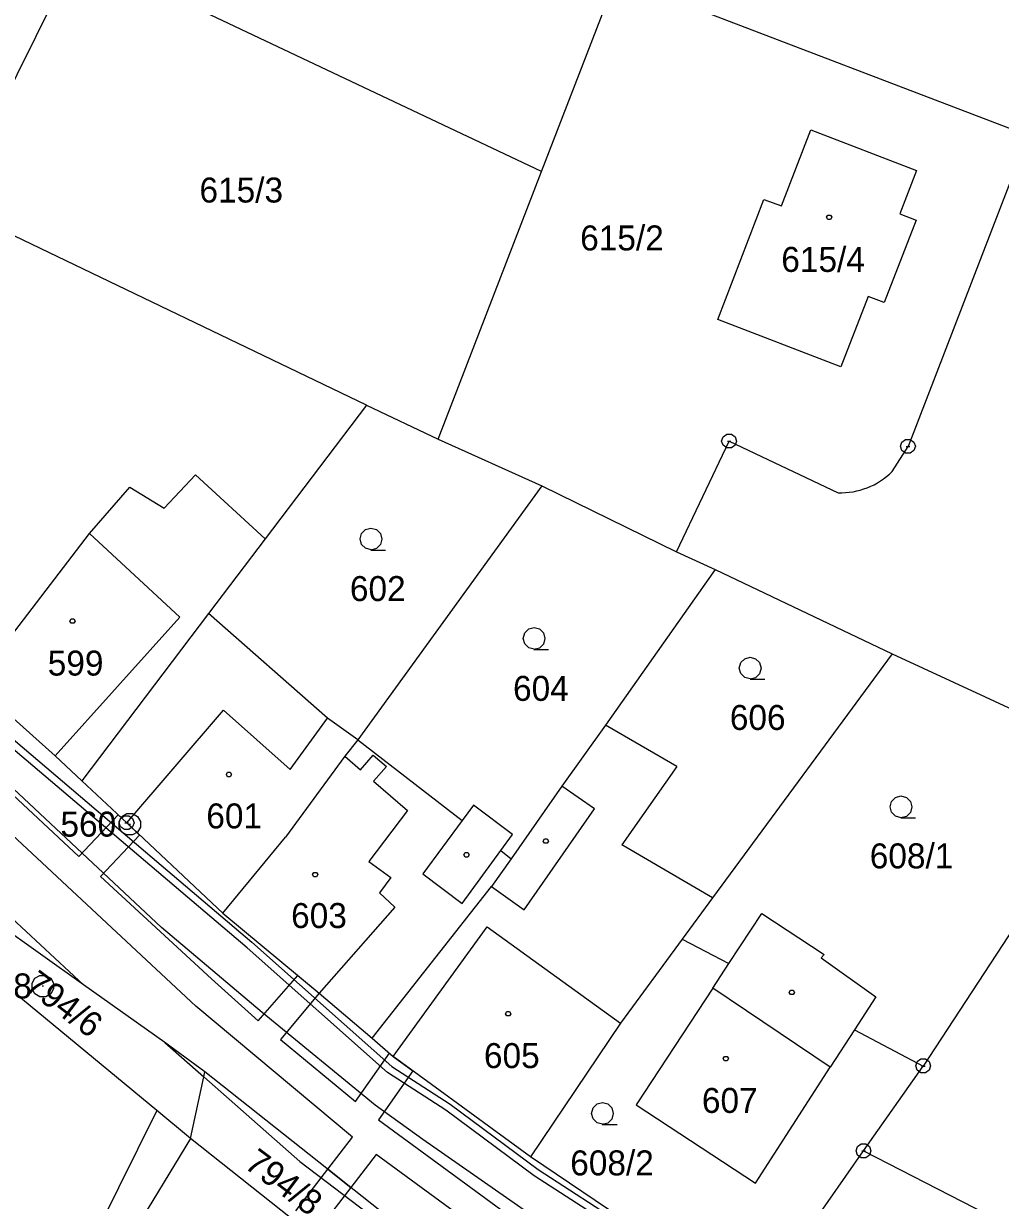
# Model space of a CAD drawing. Extents: x -759060 to -757386, y -1172273 to -1170948.
# Drawn here: x -758247.7 to -758181.3, y -1171511 to -1171430.9 of the extents above; entities that cross this region are included whole.
import ezdxf

# ---------------------------------------------------------------- set-up
doc = ezdxf.new("R2010")
doc.units = 0
for name, color, linetype in [('Vrstva 1', 7, 'Continuous'), ('Vrstva 12', 7, 'Continuous'), ('Vrstva 13', 7, 'Continuous'), ('Vrstva 2', 7, 'Continuous'), ('Vrstva 3', 7, 'Continuous'), ('Vrstva 4', 7, 'Continuous'), ('Vrstva 5', 7, 'Continuous'), ('Vrstva 8', 7, 'Continuous')]:
    doc.layers.add(name, color=color, linetype=linetype)

msp = doc.modelspace()

# ---------------------------------------------------------------- linework, layer by layer
at = {"layer": 'Vrstva 1'}
for p, q in [((-758244.03, -1171426.01), (-758252.61, -1171443.29)), ((-758212.47, -1171440.95), (-758244.03, -1171426.01)), ((-758212.47, -1171440.95), (-758207.39, -1171427.77)), ((-758207.39, -1171427.77), (-758179.37, -1171438.48)), ((-758196.14, -1171443.29), (-758194.15, -1171438.12)), ((-758194.15, -1171438.12), (-758186.96, -1171440.89)), ((-758179.37, -1171438.48), (-758187.54, -1171459.66)), ((-758219.5, -1171459.17), (-758212.47, -1171440.95)), ((-758186.96, -1171440.89), (-758188.09, -1171443.83)), ((-758200.49, -1171451.01), (-758197.34, -1171442.85)), ((-758197.34, -1171442.85), (-758196.14, -1171443.29)), ((-758224.39, -1171456.86), (-758252.61, -1171443.29)), ((-758188.09, -1171443.83), (-758186.98, -1171444.27)), ((-758186.98, -1171444.27), (-758189.16, -1171449.86)), ((-758190.25, -1171449.45), (-758192.1, -1171454.25)), ((-758189.16, -1171449.86), (-758190.25, -1171449.45)), ((-758192.1, -1171454.25), (-758200.49, -1171451.01)), ((-758224.39, -1171456.86), (-758231.28, -1171465.94)), ((-758224.39, -1171456.86), (-758219.5, -1171459.17)), ((-758219.5, -1171459.17), (-758212.45, -1171462.33)), ((-758203.3, -1171466.82), (-758199.71, -1171459.3)), ((-758199.71, -1171459.3), (-758192.3, -1171462.81)), ((-758188.61, -1171461.37), (-758187.54, -1171459.66)), ((-758238.16, -1171463.86), (-758236.01, -1171461.58)), ((-758236.01, -1171461.58), (-758231.28, -1171465.94)), ((-758212.45, -1171462.33), (-758224.97, -1171479.62)), ((-758212.45, -1171462.33), (-758203.3, -1171466.82)), ((-758243.22, -1171465.58), (-758240.48, -1171462.44)), ((-758240.48, -1171462.44), (-758238.16, -1171463.86)), ((-758251.06, -1171475.79), (-758243.22, -1171465.58)), ((-758231.28, -1171465.94), (-758235.14, -1171471.03)), ((-758203.3, -1171466.82), (-758200.67, -1171468.04)), ((-758200.67, -1171468.04), (-758208.13, -1171478.62)), ((-758200.67, -1171468.04), (-758188.62, -1171473.76)), ((-758235.14, -1171471.03), (-758243.76, -1171482.41)), ((-758227.03, -1171478.15), (-758235.14, -1171471.03)), ((-758238.33, -1171492.4), (-758257.85, -1171474.13)), ((-758188.62, -1171473.76), (-758200.84, -1171490.38)), ((-758188.62, -1171473.76), (-758182.3, -1171476.7)), ((-758267.19, -1171474.45), (-758243.63, -1171496.29)), ((-758251.06, -1171475.79), (-758245.56, -1171480.71)), ((-758182.3, -1171476.7), (-758172.95, -1171481.06)), ((-758224.97, -1171479.62), (-758227.03, -1171478.15)), ((-758208.13, -1171478.62), (-758211.09, -1171482.77)), ((-758203.26, -1171481.43), (-758208.13, -1171478.62)), ((-758224.97, -1171479.62), (-758225.85, -1171480.73)), ((-758224.97, -1171479.62), (-758217.88, -1171485.12)), ((-758245.56, -1171480.71), (-758243.76, -1171482.41)), ((-758225.85, -1171480.73), (-758229.89, -1171486.25)), ((-758203.26, -1171481.43), (-758207.02, -1171486.77)), ((-758172.95, -1171481.06), (-758186.5, -1171501.82)), ((-758243.76, -1171482.41), (-758240.7, -1171485.27)), ((-758211.09, -1171482.77), (-758214.54, -1171487.71)), ((-758217.11, -1171484.07), (-758217.88, -1171485.12)), ((-758214.45, -1171486.07), (-758217.11, -1171484.07)), ((-758240.7, -1171485.27), (-758234.16, -1171491.42)), ((-758234.16, -1171491.42), (-758229.89, -1171486.25)), ((-758215.25, -1171487.16), (-758214.45, -1171486.07)), ((-758215.25, -1171487.16), (-758214.54, -1171487.71)), ((-758200.84, -1171490.38), (-758207.02, -1171486.77)), ((-758214.54, -1171487.71), (-758215.87, -1171489.6)), ((-758243.63, -1171496.29), (-758254.81, -1171488.35)), ((-758238.66, -1171504.85), (-758256.51, -1171490.1)), ((-758223.99, -1171499.92), (-758215.87, -1171489.6)), ((-758200.84, -1171490.38), (-758202.9, -1171493.18)), ((-758234.16, -1171491.42), (-758227.6, -1171496.86)), ((-758199.72, -1171494.85), (-758197.48, -1171491.44)), ((-758197.48, -1171491.44), (-758193.24, -1171494.23)), ((-758231.48, -1171498.17), (-758238.33, -1171492.4)), ((-758202.9, -1171493.18), (-758207.11, -1171498.9)), ((-758202.9, -1171493.18), (-758199.72, -1171494.85)), ((-758193.24, -1171494.23), (-758193.45, -1171494.45)), ((-758200.81, -1171496.51), (-758199.72, -1171494.85)), ((-758193.45, -1171494.45), (-758189.74, -1171497.11)), ((-758238.11, -1171500.21), (-758243.63, -1171496.29)), ((-758200.81, -1171496.51), (-758206.03, -1171504.46)), ((-758227.6, -1171496.86), (-758223.99, -1171499.92)), ((-758189.74, -1171497.11), (-758191.19, -1171499.35)), ((-758223.8, -1171504.48), (-758231.48, -1171498.17)), ((-758207.11, -1171498.9), (-758213.22, -1171507.99)), ((-758223.99, -1171499.92), (-758222.57, -1171501.18)), ((-758191.19, -1171499.35), (-758192.83, -1171501.89)), ((-758191.19, -1171499.35), (-758186.5, -1171501.82)), ((-758235.38, -1171502.21), (-758238.11, -1171500.21)), ((-758213.22, -1171507.99), (-758222.57, -1171501.18)), ((-758235.45, -1171502.55), (-758235.38, -1171502.21)), ((-758222.27, -1171512.61), (-758235.38, -1171502.21)), ((-758197.92, -1171509.78), (-758192.83, -1171501.89)), ((-758190.56, -1171507.6), (-758186.5, -1171501.82)), ((-758236.35, -1171506.76), (-758235.45, -1171502.55)), ((-758220.56, -1171506.82), (-758223.8, -1171504.48)), ((-758206.03, -1171504.46), (-758197.92, -1171509.78)), ((-758238.66, -1171504.85), (-758257.35, -1171542.59)), ((-758236.35, -1171506.76), (-758238.66, -1171504.85)), ((-758236.35, -1171506.76), (-758241.7, -1171515.52)), ((-758225.16, -1171515.62), (-758236.35, -1171506.76)), ((-758212.38, -1171512.51), (-758220.56, -1171506.82)), ((-758197.57, -1171517.58), (-758190.56, -1171507.6)), ((-758190.56, -1171507.6), (-758174.53, -1171515.8)), ((-758204.15, -1171514.11), (-758213.22, -1171507.99))]:
    msp.add_line(p, q, dxfattribs=at)
msp.add_arc((-758192.147, -1171457.755), 5.057, 268.26089, 314.37493, dxfattribs=at)
at = {"layer": 'Vrstva 12'}
for p, q in [((-758196.14, -1171443.29), (-758194.15, -1171438.12)), ((-758194.15, -1171438.12), (-758186.96, -1171440.89)), ((-758186.96, -1171440.89), (-758188.09, -1171443.83)), ((-758200.49, -1171451.01), (-758197.34, -1171442.85)), ((-758197.34, -1171442.85), (-758196.14, -1171443.29)), ((-758188.09, -1171443.83), (-758186.98, -1171444.27)), ((-758186.98, -1171444.27), (-758189.16, -1171449.86)), ((-758190.25, -1171449.45), (-758192.1, -1171454.25)), ((-758189.16, -1171449.86), (-758190.25, -1171449.45)), ((-758192.1, -1171454.25), (-758200.49, -1171451.01)), ((-758251.06, -1171475.79), (-758243.22, -1171465.58)), ((-758243.22, -1171465.58), (-758237.09, -1171471.28)), ((-758237.09, -1171471.28), (-758245.56, -1171480.71)), ((-758251.06, -1171475.79), (-758245.56, -1171480.71)), ((-758240.7, -1171485.27), (-758234.12, -1171477.61)), ((-758234.12, -1171477.61), (-758229.57, -1171481.65)), ((-758229.57, -1171481.65), (-758227.03, -1171478.15)), ((-758224.97, -1171479.62), (-758227.03, -1171478.15)), ((-758224.97, -1171479.62), (-758225.85, -1171480.73)), ((-758225.85, -1171480.73), (-758229.89, -1171486.25)), ((-758225.85, -1171480.73), (-758229.89, -1171486.25)), ((-758225.85, -1171480.73), (-758224.79, -1171481.66)), ((-758224.79, -1171481.66), (-758223.92, -1171480.66)), ((-758223.92, -1171480.66), (-758223.03, -1171481.43)), ((-758223.03, -1171481.43), (-758223.9, -1171482.43)), ((-758223.9, -1171482.43), (-758221.6, -1171484.43)), ((-758221.6, -1171484.43), (-758224.23, -1171487.9)), ((-758240.7, -1171485.27), (-758234.16, -1171491.42)), ((-758234.16, -1171491.42), (-758229.89, -1171486.25)), ((-758234.16, -1171491.42), (-758229.89, -1171486.25)), ((-758224.23, -1171487.9), (-758222.73, -1171489)), ((-758222.73, -1171489), (-758223.49, -1171490.03)), ((-758223.49, -1171490.03), (-758222.46, -1171491)), ((-758222.46, -1171491), (-758227.6, -1171496.86)), ((-758234.16, -1171491.42), (-758227.6, -1171496.86)), ((-758222.57, -1171501.18), (-758216.18, -1171492.35)), ((-758216.18, -1171492.35), (-758207.11, -1171498.9)), ((-758200.81, -1171496.51), (-758206.03, -1171504.46)), ((-758192.83, -1171501.89), (-758200.81, -1171496.51)), ((-758207.11, -1171498.9), (-758213.22, -1171507.99)), ((-758213.22, -1171507.99), (-758222.57, -1171501.18)), ((-758197.92, -1171509.78), (-758192.83, -1171501.89)), ((-758206.03, -1171504.46), (-758197.92, -1171509.78))]:
    msp.add_line(p, q, dxfattribs=at)
at = {"layer": 'Vrstva 13'}
for p, q in [((-758256.75, -1171475.65), (-758243.95, -1171487.56)), ((-758235.99, -1171497.75), (-758258.79, -1171476.49)), ((-758238.68, -1171488.54), (-758249.89, -1171479.01)), ((-758249.55, -1171478.63), (-758238.36, -1171488.16)), ((-758243.95, -1171487.56), (-758241.28, -1171484.73)), ((-758241.28, -1171484.73), (-758240.7, -1171485.27)), ((-758240.7, -1171485.27), (-758239.82, -1171486.1)), ((-758239.82, -1171486.1), (-758242.48, -1171488.93)), ((-758232.5, -1171493.77), (-758238.68, -1171488.54)), ((-758238.36, -1171488.16), (-758232.18, -1171493.39)), ((-758242.48, -1171488.93), (-758234.94, -1171495.89)), ((-758232.18, -1171493.39), (-758222.66, -1171501.85)), ((-758222.96, -1171502.25), (-758232.5, -1171493.77)), ((-758234.94, -1171495.89), (-758231.76, -1171498.74)), ((-758231.76, -1171498.74), (-758229.06, -1171495.65)), ((-758229.06, -1171495.65), (-758227.6, -1171496.86)), ((-758227.6, -1171496.86), (-758230.23, -1171500.02)), ((-758225.34, -1171506.65), (-758235.99, -1171497.75)), ((-758230.23, -1171500.02), (-758225.13, -1171504.23)), ((-758225.13, -1171504.23), (-758222.83, -1171500.95)), ((-758222.83, -1171500.95), (-758222.57, -1171501.18)), ((-758222.57, -1171501.18), (-758221.23, -1171502.15)), ((-758221.23, -1171502.15), (-758223.57, -1171505.49)), ((-758218.98, -1171504.83), (-758222.96, -1171502.25)), ((-758222.66, -1171501.85), (-758218.7, -1171504.41)), ((-758218.7, -1171504.41), (-758212.7, -1171508.87)), ((-758223.57, -1171505.49), (-758213.45, -1171512.88)), ((-758212.98, -1171509.29), (-758218.98, -1171504.83)), ((-758227.02, -1171508.84), (-758225.34, -1171506.65)), ((-758223.73, -1171507.84), (-758225.45, -1171510.09)), ((-758214.55, -1171514.54), (-758223.73, -1171507.84)), ((-758229.2, -1171511.68), (-758227.02, -1171508.84)), ((-758225.45, -1171510.09), (-758227.02, -1171508.84)), ((-758227.02, -1171508.84), (-758225.45, -1171510.09)), ((-758206.37, -1171513.55), (-758212.98, -1171509.29)), ((-758212.7, -1171508.87), (-758206.11, -1171513.13)), ((-758225.45, -1171510.09), (-758227.62, -1171512.9))]:
    msp.add_line(p, q, dxfattribs=at)
at = {"layer": 'Vrstva 3'}
for points in [[(-758224.07, -1171466.69), (-758224.45, -1171466.59), (-758224.72, -1171466.32), (-758224.82, -1171465.95), (-758224.72, -1171465.58), (-758224.45, -1171465.31), (-758224.08, -1171465.21), (-758223.71, -1171465.31), (-758223.44, -1171465.58), (-758223.34, -1171465.96), (-758223.44, -1171466.34), (-758223.71, -1171466.61), (-758224.09, -1171466.71), (-758223.09, -1171466.71)], [(-758212.97, -1171473.46), (-758213.35, -1171473.36), (-758213.62, -1171473.09), (-758213.72, -1171472.72), (-758213.62, -1171472.35), (-758213.35, -1171472.08), (-758212.98, -1171471.98), (-758212.61, -1171472.08), (-758212.34, -1171472.35), (-758212.24, -1171472.73), (-758212.34, -1171473.11), (-758212.61, -1171473.38), (-758212.99, -1171473.48), (-758211.99, -1171473.48)], [(-758198.27, -1171475.48), (-758198.65, -1171475.38), (-758198.92, -1171475.11), (-758199.02, -1171474.74), (-758198.92, -1171474.37), (-758198.65, -1171474.1), (-758198.28, -1171474), (-758197.91, -1171474.1), (-758197.64, -1171474.37), (-758197.54, -1171474.75), (-758197.64, -1171475.13), (-758197.91, -1171475.4), (-758198.29, -1171475.5), (-758197.29, -1171475.5)], [(-758188.01, -1171484.92), (-758188.39, -1171484.82), (-758188.66, -1171484.55), (-758188.76, -1171484.18), (-758188.66, -1171483.81), (-758188.39, -1171483.54), (-758188.02, -1171483.44), (-758187.65, -1171483.54), (-758187.38, -1171483.81), (-758187.28, -1171484.19), (-758187.38, -1171484.57), (-758187.65, -1171484.84), (-758188.03, -1171484.94), (-758187.03, -1171484.94)], [(-758208.32, -1171505.78), (-758208.7, -1171505.68), (-758208.97, -1171505.41), (-758209.07, -1171505.04), (-758208.97, -1171504.67), (-758208.7, -1171504.4), (-758208.33, -1171504.3), (-758207.96, -1171504.4), (-758207.69, -1171504.67), (-758207.59, -1171505.05), (-758207.69, -1171505.43), (-758207.96, -1171505.7), (-758208.34, -1171505.8), (-758207.34, -1171505.8)]]:
    msp.add_lwpolyline(points, dxfattribs=at)
at = {"layer": 'Vrstva 4'}
for p, q in [((-758243.22, -1171465.58), (-758237.09, -1171471.28)), ((-758237.09, -1171471.28), (-758245.56, -1171480.71)), ((-758240.7, -1171485.27), (-758234.12, -1171477.61)), ((-758234.12, -1171477.61), (-758229.57, -1171481.65)), ((-758229.57, -1171481.65), (-758227.03, -1171478.15)), ((-758225.85, -1171480.73), (-758224.79, -1171481.66)), ((-758224.79, -1171481.66), (-758223.92, -1171480.66)), ((-758223.92, -1171480.66), (-758223.03, -1171481.43)), ((-758223.03, -1171481.43), (-758223.9, -1171482.43)), ((-758223.9, -1171482.43), (-758221.6, -1171484.43)), ((-758208.87, -1171484.32), (-758211.09, -1171482.77)), ((-758221.6, -1171484.43), (-758224.23, -1171487.9)), ((-758213.65, -1171491.2), (-758208.87, -1171484.32)), ((-758217.88, -1171485.12), (-758220.56, -1171488.74)), ((-758217.87, -1171490.75), (-758215.25, -1171487.16)), ((-758224.23, -1171487.9), (-758222.73, -1171489)), ((-758220.56, -1171488.74), (-758217.87, -1171490.75)), ((-758222.73, -1171489), (-758223.49, -1171490.03)), ((-758223.49, -1171490.03), (-758222.46, -1171491)), ((-758215.87, -1171489.6), (-758213.65, -1171491.2)), ((-758222.46, -1171491), (-758227.6, -1171496.86)), ((-758222.57, -1171501.18), (-758216.18, -1171492.35)), ((-758216.18, -1171492.35), (-758207.11, -1171498.9)), ((-758192.83, -1171501.89), (-758200.81, -1171496.51)), ((-758238.11, -1171500.21), (-758235.45, -1171502.55)), ((-758235.45, -1171502.55), (-758228.91, -1171508.32)), ((-758228.91, -1171508.32), (-758222.61, -1171513.09))]:
    msp.add_line(p, q, dxfattribs=at)
at = {"layer": 'Vrstva 5'}
for points in [[(-758192.82, -1171443.91), (-758192.73, -1171444.06), (-758192.82, -1171444.21), (-758193, -1171444.21), (-758193.09, -1171444.06), (-758193, -1171443.91)], [(-758244.3, -1171471.39), (-758244.21, -1171471.54), (-758244.3, -1171471.69), (-758244.48, -1171471.69), (-758244.57, -1171471.54), (-758244.48, -1171471.39)], [(-758233.65, -1171481.83), (-758233.56, -1171481.98), (-758233.65, -1171482.13), (-758233.83, -1171482.13), (-758233.92, -1171481.98), (-758233.83, -1171481.83)], [(-758212.1, -1171486.36), (-758212.01, -1171486.51), (-758212.1, -1171486.66), (-758212.28, -1171486.66), (-758212.37, -1171486.51), (-758212.28, -1171486.36)], [(-758217.49, -1171487.3), (-758217.4, -1171487.45), (-758217.49, -1171487.6), (-758217.67, -1171487.6), (-758217.76, -1171487.45), (-758217.67, -1171487.3)], [(-758227.78, -1171488.64), (-758227.69, -1171488.79), (-758227.78, -1171488.94), (-758227.96, -1171488.94), (-758228.05, -1171488.79), (-758227.96, -1171488.64)], [(-758195.35, -1171496.66), (-758195.26, -1171496.81), (-758195.35, -1171496.96), (-758195.53, -1171496.96), (-758195.62, -1171496.81), (-758195.53, -1171496.66)], [(-758214.65, -1171498.11), (-758214.56, -1171498.26), (-758214.65, -1171498.41), (-758214.83, -1171498.41), (-758214.92, -1171498.26), (-758214.83, -1171498.11)], [(-758199.84, -1171501.16), (-758199.75, -1171501.31), (-758199.84, -1171501.46), (-758200.02, -1171501.46), (-758200.11, -1171501.31), (-758200.02, -1171501.16)]]:
    msp.add_lwpolyline(points, close=True, dxfattribs=at)
at = {"layer": 'Vrstva 8'}
for p, q in [((-758199.83, -1171459.3), (-758199.59, -1171459.3)), ((-758187.66, -1171459.66), (-758187.42, -1171459.66)), ((-758240.82, -1171485.27), (-758240.58, -1171485.27)), ((-758240.54, -1171485.36), (-758240.44, -1171485.36)), ((-758246.45, -1171496.37), (-758246.35, -1171496.37)), ((-758186.62, -1171501.82), (-758186.38, -1171501.82)), ((-758190.68, -1171507.6), (-758190.44, -1171507.6))]:
    msp.add_line(p, q, dxfattribs=at)
for points in [[(-758199.56, -1171458.82), (-758199.31, -1171459), (-758199.21, -1171459.29), (-758199.31, -1171459.58), (-758199.56, -1171459.76), (-758199.87, -1171459.76), (-758200.12, -1171459.58), (-758200.22, -1171459.29), (-758200.12, -1171459), (-758199.87, -1171458.82)], [(-758187.39, -1171459.18), (-758187.14, -1171459.36), (-758187.04, -1171459.65), (-758187.14, -1171459.94), (-758187.39, -1171460.12), (-758187.7, -1171460.12), (-758187.95, -1171459.94), (-758188.05, -1171459.65), (-758187.95, -1171459.36), (-758187.7, -1171459.18)], [(-758240.3, -1171484.64), (-758239.96, -1171484.83), (-758239.77, -1171485.17), (-758239.77, -1171485.56), (-758239.96, -1171485.9), (-758240.3, -1171486.09), (-758240.69, -1171486.09), (-758241.03, -1171485.9), (-758241.22, -1171485.56), (-758241.22, -1171485.17), (-758241.03, -1171484.83), (-758240.69, -1171484.64)], [(-758240.55, -1171484.79), (-758240.3, -1171484.97), (-758240.2, -1171485.26), (-758240.3, -1171485.55), (-758240.55, -1171485.73), (-758240.86, -1171485.73), (-758241.11, -1171485.55), (-758241.21, -1171485.26), (-758241.11, -1171484.97), (-758240.86, -1171484.79)], [(-758246.21, -1171495.65), (-758245.87, -1171495.84), (-758245.68, -1171496.18), (-758245.68, -1171496.57), (-758245.87, -1171496.91), (-758246.21, -1171497.1), (-758246.6, -1171497.1), (-758246.94, -1171496.91), (-758247.13, -1171496.57), (-758247.13, -1171496.18), (-758246.94, -1171495.84), (-758246.6, -1171495.65)], [(-758186.35, -1171501.34), (-758186.1, -1171501.52), (-758186, -1171501.81), (-758186.1, -1171502.1), (-758186.35, -1171502.28), (-758186.66, -1171502.28), (-758186.91, -1171502.1), (-758187.01, -1171501.81), (-758186.91, -1171501.52), (-758186.66, -1171501.34)], [(-758190.41, -1171507.12), (-758190.16, -1171507.3), (-758190.06, -1171507.59), (-758190.16, -1171507.88), (-758190.41, -1171508.06), (-758190.72, -1171508.06), (-758190.97, -1171507.88), (-758191.07, -1171507.59), (-758190.97, -1171507.3), (-758190.72, -1171507.12)]]:
    msp.add_lwpolyline(points, close=True, dxfattribs=at)

# ---------------------------------------------------------------- texts
at = {"layer": 'Vrstva 2'}
for s, p in [('615/3', (-758235.749, -1171443.06)), ('615/2', (-758209.846, -1171446.32)), ('615/4', (-758196.162, -1171447.78)), ('602', (-758225.513, -1171470.18)), ('599', (-758246.073, -1171475.25)), ('604', (-758214.413, -1171476.97)), ('606', (-758199.663, -1171478.95)), ('601', (-758235.283, -1171485.65)), ('608/1', (-758190.143, -1171488.37)), ('603', (-758229.513, -1171492.43)), ('605', (-758216.393, -1171501.96)), ('607', (-758201.563, -1171505.01)), ('608/2', (-758210.523, -1171509.26))]:
    msp.add_text(s, height=1.7, dxfattribs=at).set_placement(p)
for s, rotation, p in [('794/6', 323.03361, (-758247.73, -1171496.553)), ('794/8', 323.20549, (-758232.78, -1171508.682))]:
    msp.add_text(s, height=1.7, rotation=rotation, dxfattribs=at).set_placement(p)
at = {"layer": 'Vrstva 8'}
for s, p in [('560', (-758245.208, -1171486.21)), ('528', (-758250.949, -1171497.22))]:
    msp.add_text(s, height=1.7, dxfattribs=at).set_placement(p)

doc.saveas('drawing.dxf')
